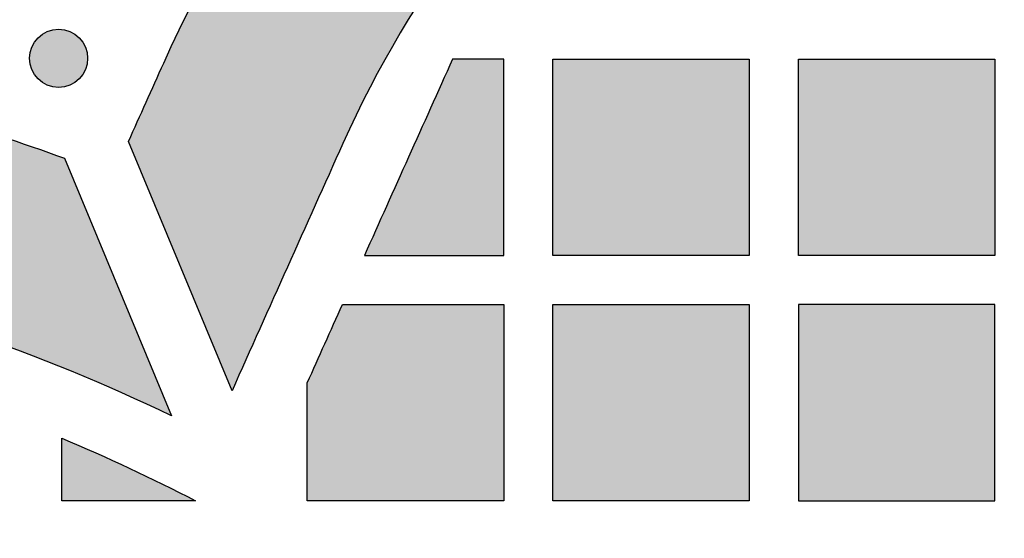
# Model space of a CAD drawing. Header units: millimetres. Extents: x -3873 to -97, y 912 to 4165.
# Tile 216 of 656: x -2970 to -2910, y 1156 to 1188. Entities that reach past the tile are written whole.
import ezdxf

# ---------------------------------------------------------------- set-up
doc = ezdxf.new("R2010")
doc.units = ezdxf.units.MM
doc.layers.add('pattern', color=7, linetype='Continuous', true_color=0x000000)

msp = doc.modelspace()

# ---------------------------------------------------------------- hatches: boundary and pattern name
at = {"layer": 'pattern'}
for points in [[(-2857.33, 1201.912), (-2871.281, 1200.274), (-2871.839, 1200.877), (-2872.408, 1201.473), (-2872.989, 1202.059), (-2873.582, 1202.636), (-2874.185, 1203.204), (-2874.8, 1203.762), (-2875.426, 1204.31), (-2876.061, 1204.847), (-2876.708, 1205.374), (-2877.364, 1205.89), (-2878.03, 1206.394), (-2878.705, 1206.887), (-2879.39, 1207.369), (-2880.083, 1207.838), (-2880.784, 1208.295), (-2881.494, 1208.739), (-2882.212, 1209.171), (-2882.937, 1209.589), (-2883.669, 1209.995), (-2884.408, 1210.387), (-2885.154, 1210.766), (-2885.905, 1211.131), (-2886.662, 1211.482), (-2887.424, 1211.82), (-2888.192, 1212.143), (-2888.963, 1212.453), (-2889.739, 1212.748), (-2890.519, 1213.029), (-2891.302, 1213.296), (-2892.088, 1213.548), (-2892.876, 1213.786), (-2893.667, 1214.01), (-2894.881, 1214.321), (-2896.109, 1214.593), (-2897.35, 1214.825), (-2898.601, 1215.017), (-2899.86, 1215.168), (-2901.125, 1215.277), (-2902.395, 1215.345), (-2903.667, 1215.37), (-2904.94, 1215.354), (-2906.21, 1215.295), (-2907.476, 1215.195), (-2908.737, 1215.052), (-2909.989, 1214.869), (-2911.231, 1214.646), (-2912.461, 1214.382), (-2913.677, 1214.08), (-2914.912, 1213.733), (-2916.14, 1213.352), (-2917.361, 1212.936), (-2918.571, 1212.486), (-2919.771, 1212.002), (-2920.958, 1211.484), (-2922.131, 1210.933), (-2923.289, 1210.35), (-2924.43, 1209.735), (-2925.554, 1209.089), (-2926.658, 1208.412), (-2927.742, 1207.706), (-2928.804, 1206.972), (-2929.844, 1206.21), (-2930.86, 1205.421), (-2931.852, 1204.607), (-2933.277, 1203.37), (-2934.671, 1202.09), (-2936.031, 1200.769), (-2937.357, 1199.408), (-2938.646, 1198.007), (-2939.897, 1196.57), (-2941.108, 1195.096), (-2942.277, 1193.589), (-2943.404, 1192.049), (-2944.486, 1190.479), (-2945.523, 1188.88), (-2946.514, 1187.255), (-2947.457, 1185.605), (-2948.352, 1183.932), (-2949.198, 1182.24), (-2949.994, 1180.529), (-2956.768, 1165.41), (-2963.089, 1180.654), (-2960.943, 1185.44), (-2960.006, 1187.454), (-2959.011, 1189.446), (-2957.958, 1191.414), (-2956.848, 1193.355), (-2955.682, 1195.268), (-2954.461, 1197.15), (-2953.187, 1198.998), (-2951.862, 1200.81), (-2950.485, 1202.584), (-2949.06, 1204.318), (-2947.588, 1206.01), (-2946.071, 1207.658), (-2944.511, 1209.261), (-2942.909, 1210.816), (-2941.269, 1212.322), (-2939.592, 1213.778), (-2938.346, 1214.8), (-2937.07, 1215.79), (-2935.764, 1216.748), (-2934.429, 1217.67), (-2933.067, 1218.557), (-2931.68, 1219.407), (-2930.269, 1220.219), (-2928.835, 1220.991), (-2927.381, 1221.724), (-2925.907, 1222.416), (-2924.416, 1223.066), (-2922.909, 1223.675), (-2921.388, 1224.24), (-2919.855, 1224.763), (-2918.312, 1225.242), (-2916.761, 1225.677), (-2915.165, 1226.074), (-2913.551, 1226.419), (-2911.921, 1226.713), (-2910.278, 1226.953), (-2908.624, 1227.14), (-2906.962, 1227.272), (-2905.295, 1227.349), (-2903.625, 1227.37), (-2901.956, 1227.337), (-2900.29, 1227.248), (-2898.629, 1227.105), (-2896.976, 1226.907), (-2895.335, 1226.655), (-2893.707, 1226.35), (-2892.095, 1225.993), (-2890.502, 1225.585), (-2889.275, 1225.235), (-2888.052, 1224.858), (-2886.832, 1224.452), (-2885.619, 1224.019), (-2884.411, 1223.557), (-2883.21, 1223.068), (-2882.018, 1222.552), (-2880.835, 1222.008), (-2879.662, 1221.436), (-2878.499, 1220.838), (-2877.349, 1220.214), (-2876.211, 1219.563), (-2875.087, 1218.886), (-2873.978, 1218.184), (-2872.884, 1217.457), (-2871.806, 1216.706), (-2870.745, 1215.931), (-2869.701, 1215.133), (-2868.677, 1214.312), (-2867.672, 1213.469), (-2866.686, 1212.604), (-2865.721, 1211.719), (-2864.778, 1210.815), (-2863.856, 1209.891), (-2862.957, 1208.949), (-2862.081, 1207.989), (-2861.228, 1207.013), (-2860.399, 1206.021), (-2859.595, 1205.014), (-2858.815, 1203.993), (-2858.06, 1202.959)], [(-2968.617, 1184.477), (-2968.589, 1184.45), (-2968.56, 1184.422), (-2968.53, 1184.396), (-2968.499, 1184.369), (-2968.467, 1184.344), (-2968.435, 1184.318), (-2968.402, 1184.294), (-2968.368, 1184.27), (-2968.333, 1184.246), (-2968.297, 1184.224), (-2968.26, 1184.202), (-2968.223, 1184.18), (-2968.185, 1184.16), (-2968.146, 1184.14), (-2968.107, 1184.121), (-2968.067, 1184.103), (-2968.026, 1184.086), (-2967.985, 1184.07), (-2967.943, 1184.055), (-2967.9, 1184.041), (-2967.857, 1184.028), (-2967.814, 1184.016), (-2967.77, 1184.005), (-2967.726, 1183.995), (-2967.681, 1183.986), (-2967.636, 1183.979), (-2967.591, 1183.972), (-2967.545, 1183.967), (-2967.5, 1183.963), (-2967.454, 1183.96), (-2967.408, 1183.958), (-2967.362, 1183.957), (-2967.316, 1183.958), (-2967.27, 1183.96), (-2967.225, 1183.963), (-2967.179, 1183.967), (-2967.134, 1183.972), (-2967.088, 1183.979), (-2967.043, 1183.986), (-2966.999, 1183.995), (-2966.954, 1184.005), (-2966.91, 1184.016), (-2966.867, 1184.028), (-2966.824, 1184.041), (-2966.782, 1184.055), (-2966.74, 1184.07), (-2966.698, 1184.086), (-2966.658, 1184.104), (-2966.617, 1184.121), (-2966.578, 1184.14), (-2966.539, 1184.16), (-2966.501, 1184.18), (-2966.464, 1184.202), (-2966.428, 1184.224), (-2966.392, 1184.246), (-2966.357, 1184.27), (-2966.323, 1184.294), (-2966.289, 1184.319), (-2966.257, 1184.344), (-2966.225, 1184.37), (-2966.195, 1184.396), (-2966.165, 1184.423), (-2966.136, 1184.45), (-2966.108, 1184.477), (-2966.08, 1184.505), (-2966.053, 1184.534), (-2966.026, 1184.564), (-2966, 1184.595), (-2965.974, 1184.627), (-2965.949, 1184.659), (-2965.924, 1184.692), (-2965.9, 1184.727), (-2965.877, 1184.761), (-2965.854, 1184.797), (-2965.832, 1184.834), (-2965.811, 1184.871), (-2965.79, 1184.909), (-2965.771, 1184.948), (-2965.752, 1184.987), (-2965.734, 1185.027), (-2965.717, 1185.068), (-2965.701, 1185.109), (-2965.686, 1185.151), (-2965.672, 1185.194), (-2965.659, 1185.237), (-2965.647, 1185.28), (-2965.636, 1185.324), (-2965.626, 1185.368), (-2965.617, 1185.413), (-2965.609, 1185.458), (-2965.603, 1185.503), (-2965.598, 1185.549), (-2965.593, 1185.594), (-2965.59, 1185.64), (-2965.589, 1185.686), (-2965.588, 1185.732), (-2965.589, 1185.778), (-2965.59, 1185.824), (-2965.593, 1185.87), (-2965.598, 1185.915), (-2965.603, 1185.961), (-2965.609, 1186.006), (-2965.617, 1186.051), (-2965.626, 1186.096), (-2965.636, 1186.14), (-2965.647, 1186.184), (-2965.659, 1186.227), (-2965.672, 1186.27), (-2965.686, 1186.313), (-2965.701, 1186.355), (-2965.717, 1186.396), (-2965.734, 1186.437), (-2965.752, 1186.477), (-2965.771, 1186.516), (-2965.791, 1186.555), (-2965.811, 1186.593), (-2965.832, 1186.63), (-2965.854, 1186.667), (-2965.877, 1186.702), (-2965.9, 1186.737), (-2965.925, 1186.771), (-2965.949, 1186.805), (-2965.974, 1186.837), (-2966, 1186.869), (-2966.026, 1186.899), (-2966.053, 1186.929), (-2966.08, 1186.958), (-2966.108, 1186.987), (-2966.136, 1187.014), (-2966.165, 1187.041), (-2966.195, 1187.068), (-2966.226, 1187.094), (-2966.257, 1187.12), (-2966.29, 1187.145), (-2966.323, 1187.17), (-2966.357, 1187.194), (-2966.392, 1187.217), (-2966.428, 1187.24), (-2966.464, 1187.262), (-2966.502, 1187.283), (-2966.54, 1187.304), (-2966.578, 1187.323), (-2966.618, 1187.342), (-2966.658, 1187.36), (-2966.699, 1187.377), (-2966.74, 1187.393), (-2966.782, 1187.408), (-2966.824, 1187.423), (-2966.867, 1187.436), (-2966.911, 1187.448), (-2966.955, 1187.459), (-2966.999, 1187.468), (-2967.044, 1187.477), (-2967.089, 1187.485), (-2967.134, 1187.491), (-2967.179, 1187.497), (-2967.225, 1187.501), (-2967.271, 1187.504), (-2967.317, 1187.505), (-2967.363, 1187.506), (-2967.408, 1187.505), (-2967.454, 1187.504), (-2967.5, 1187.501), (-2967.546, 1187.497), (-2967.591, 1187.491), (-2967.636, 1187.485), (-2967.681, 1187.477), (-2967.726, 1187.468), (-2967.77, 1187.459), (-2967.814, 1187.448), (-2967.858, 1187.436), (-2967.901, 1187.422), (-2967.943, 1187.408), (-2967.985, 1187.393), (-2968.026, 1187.377), (-2968.067, 1187.36), (-2968.107, 1187.342), (-2968.147, 1187.323), (-2968.185, 1187.304), (-2968.223, 1187.283), (-2968.261, 1187.262), (-2968.297, 1187.24), (-2968.333, 1187.217), (-2968.368, 1187.194), (-2968.402, 1187.17), (-2968.435, 1187.145), (-2968.468, 1187.12), (-2968.499, 1187.094), (-2968.53, 1187.068), (-2968.56, 1187.041), (-2968.589, 1187.014), (-2968.617, 1186.986), (-2968.645, 1186.958), (-2968.672, 1186.929), (-2968.698, 1186.899), (-2968.725, 1186.868), (-2968.75, 1186.837), (-2968.776, 1186.804), (-2968.8, 1186.771), (-2968.824, 1186.737), (-2968.848, 1186.702), (-2968.871, 1186.666), (-2968.893, 1186.63), (-2968.914, 1186.593), (-2968.934, 1186.555), (-2968.954, 1186.516), (-2968.973, 1186.476), (-2968.991, 1186.436), (-2969.008, 1186.396), (-2969.024, 1186.354), (-2969.039, 1186.312), (-2969.053, 1186.27), (-2969.066, 1186.227), (-2969.078, 1186.183), (-2969.089, 1186.14), (-2969.099, 1186.095), (-2969.108, 1186.051), (-2969.115, 1186.006), (-2969.122, 1185.96), (-2969.127, 1185.915), (-2969.131, 1185.869), (-2969.134, 1185.823), (-2969.136, 1185.778), (-2969.137, 1185.732), (-2969.136, 1185.686), (-2969.134, 1185.64), (-2969.131, 1185.594), (-2969.127, 1185.548), (-2969.122, 1185.503), (-2969.115, 1185.458), (-2969.108, 1185.413), (-2969.099, 1185.368), (-2969.089, 1185.324), (-2969.078, 1185.28), (-2969.066, 1185.236), (-2969.053, 1185.193), (-2969.039, 1185.151), (-2969.024, 1185.109), (-2969.008, 1185.068), (-2968.991, 1185.027), (-2968.973, 1184.987), (-2968.954, 1184.947), (-2968.934, 1184.909), (-2968.914, 1184.871), (-2968.892, 1184.833), (-2968.87, 1184.797), (-2968.848, 1184.761), (-2968.824, 1184.726), (-2968.8, 1184.692), (-2968.776, 1184.659), (-2968.75, 1184.626), (-2968.725, 1184.595), (-2968.698, 1184.564), (-2968.672, 1184.534), (-2968.644, 1184.505)], [(-3033.158, 1161.811), (-3033.647, 1161.314), (-3034.127, 1160.807), (-3034.599, 1160.292), (-3035.061, 1159.767), (-3035.515, 1159.234), (-3035.959, 1158.693), (-3036.393, 1158.144), (-3036.818, 1157.587), (-3037.233, 1157.022), (-3037.637, 1156.45), (-3038.031, 1155.872), (-3038.415, 1155.286), (-3038.788, 1154.695), (-3039.149, 1154.097), (-3039.5, 1153.493), (-3039.84, 1152.884), (-3040.405, 1151.815), (-3040.944, 1150.729), (-3041.455, 1149.627), (-3041.937, 1148.509), (-3042.39, 1147.378), (-3042.814, 1146.234), (-3043.207, 1145.078), (-3043.57, 1143.912), (-3043.902, 1142.737), (-3044.203, 1141.554), (-3044.471, 1140.364), (-3044.708, 1139.168), (-3044.913, 1137.969), (-3045.086, 1136.766), (-3045.227, 1135.562), (-3045.336, 1134.358), (-3045.422, 1133.105), (-3045.484, 1131.849), (-3045.523, 1130.591), (-3045.539, 1129.331), (-3045.532, 1128.07), (-3045.501, 1126.809), (-3045.447, 1125.549), (-3045.37, 1124.289), (-3045.27, 1123.031), (-3045.146, 1121.775), (-3044.999, 1120.523), (-3044.83, 1119.274), (-3044.637, 1118.029), (-3044.422, 1116.788), (-3044.184, 1115.554), (-3043.924, 1114.325), (-3043.156, 1111.079), (-3042.295, 1107.852), (-3041.34, 1104.648), (-3040.294, 1101.472), (-3039.158, 1098.327), (-3037.932, 1095.218), (-3036.619, 1092.147), (-3035.22, 1089.119), (-3050.959, 1095.642), (-3052.325, 1099.604), (-3053.562, 1103.61), (-3054.667, 1107.654), (-3055.64, 1111.73), (-3055.946, 1113.175), (-3056.225, 1114.626), (-3056.479, 1116.085), (-3056.705, 1117.548), (-3056.905, 1119.017), (-3057.077, 1120.49), (-3057.222, 1121.966), (-3057.34, 1123.445), (-3057.431, 1124.926), (-3057.494, 1126.408), (-3057.53, 1127.89), (-3057.539, 1129.372), (-3057.52, 1130.853), (-3057.474, 1132.333), (-3057.401, 1133.809), (-3057.301, 1135.282), (-3057.163, 1136.801), (-3056.986, 1138.318), (-3056.768, 1139.834), (-3056.509, 1141.346), (-3056.21, 1142.853), (-3055.872, 1144.353), (-3055.493, 1145.844), (-3055.075, 1147.326), (-3054.617, 1148.795), (-3054.121, 1150.252), (-3053.587, 1151.694), (-3053.016, 1153.12), (-3052.408, 1154.528), (-3051.764, 1155.918), (-3051.085, 1157.287), (-3050.372, 1158.634), (-3049.929, 1159.43), (-3049.471, 1160.218), (-3048.998, 1160.999), (-3048.511, 1161.772), (-3048.01, 1162.537), (-3047.495, 1163.293), (-3046.967, 1164.04), (-3046.425, 1164.777), (-3045.87, 1165.505), (-3045.303, 1166.222), (-3044.723, 1166.929), (-3044.13, 1167.625), (-3043.526, 1168.311), (-3042.91, 1168.984), (-3042.282, 1169.646), (-3041.644, 1170.296), (-3040.994, 1170.934), (-3040.332, 1171.562), (-3039.659, 1172.178), (-3038.974, 1172.783), (-3038.278, 1173.375), (-3037.571, 1173.955), (-3036.853, 1174.523), (-3036.126, 1175.078), (-3035.389, 1175.62), (-3034.642, 1176.148), (-3033.886, 1176.663), (-3033.121, 1177.164), (-3032.348, 1177.651), (-3031.567, 1178.124), (-3030.779, 1178.583), (-3029.983, 1179.026), (-3028.636, 1179.739), (-3027.267, 1180.418), (-3025.878, 1181.062), (-3024.47, 1181.671), (-3023.044, 1182.242), (-3021.602, 1182.777), (-3020.145, 1183.273), (-3018.676, 1183.73), (-3017.194, 1184.149), (-3015.703, 1184.528), (-3014.203, 1184.867), (-3012.696, 1185.166), (-3011.184, 1185.424), (-3009.669, 1185.643), (-3008.151, 1185.821), (-3006.633, 1185.958), (-3005.16, 1186.059), (-3003.683, 1186.132), (-3002.204, 1186.179), (-3000.723, 1186.198), (-2999.241, 1186.189), (-2997.758, 1186.154), (-2996.276, 1186.091), (-2994.796, 1186), (-2993.317, 1185.882), (-2991.84, 1185.737), (-2990.367, 1185.565), (-2988.899, 1185.366), (-2987.435, 1185.139), (-2985.977, 1184.887), (-2984.525, 1184.607), (-2983.081, 1184.301), (-2979.004, 1183.329), (-2974.96, 1182.225), (-2970.954, 1180.989), (-2966.992, 1179.624), (-2960.466, 1163.885), (-2963.494, 1165.283), (-2966.565, 1166.596), (-2969.675, 1167.821), (-2972.82, 1168.958), (-2975.996, 1170.003), (-2979.2, 1170.957), (-2982.427, 1171.818), (-2985.673, 1172.585), (-2986.902, 1172.845), (-2988.137, 1173.083), (-2989.377, 1173.298), (-2990.622, 1173.49), (-2991.871, 1173.66), (-2993.124, 1173.806), (-2994.38, 1173.93), (-2995.638, 1174.03), (-2996.897, 1174.107), (-2998.158, 1174.16), (-2999.419, 1174.191), (-3000.68, 1174.198), (-3001.939, 1174.182), (-3003.197, 1174.142), (-3004.453, 1174.08), (-3005.706, 1173.994), (-3006.911, 1173.885), (-3008.115, 1173.744), (-3009.317, 1173.571), (-3010.517, 1173.365), (-3011.712, 1173.128), (-3012.902, 1172.859), (-3014.085, 1172.559), (-3015.261, 1172.227), (-3016.427, 1171.864), (-3017.582, 1171.47), (-3018.726, 1171.046), (-3019.857, 1170.592), (-3020.975, 1170.11), (-3022.077, 1169.599), (-3023.163, 1169.06), (-3024.232, 1168.495), (-3024.841, 1168.155), (-3025.444, 1167.804), (-3026.042, 1167.442), (-3026.634, 1167.069), (-3027.219, 1166.686), (-3027.798, 1166.292), (-3028.369, 1165.887), (-3028.934, 1165.472), (-3029.491, 1165.047), (-3030.04, 1164.613), (-3030.581, 1164.169), (-3031.114, 1163.715), (-3031.638, 1163.252), (-3032.154, 1162.78), (-3032.661, 1162.3)], [(-2943.297, 1185.683), (-2948.68, 1173.683), (-2940.17, 1173.683), (-2940.171, 1185.683)], [(-2925.171, 1185.684), (-2925.17, 1173.684), (-2937.17, 1173.684), (-2937.171, 1185.683)], [(-2910.171, 1185.686), (-2910.17, 1173.686), (-2922.17, 1173.685), (-2922.171, 1185.685)], [(-2952.169, 1165.893), (-2950.025, 1170.682), (-2940.17, 1170.683), (-2940.169, 1158.683), (-2952.169, 1158.682)], [(-2925.17, 1170.684), (-2925.169, 1158.685), (-2937.169, 1158.684), (-2937.17, 1170.683)], [(-2910.17, 1170.686), (-2922.17, 1170.685), (-2922.169, 1158.685), (-2910.169, 1158.686)], [(-2967.169, 1162.515), (-2965.097, 1161.619), (-2963.044, 1160.681), (-2961.01, 1159.701), (-2958.996, 1158.682), (-2967.169, 1158.681)]]:
    msp.add_hatch(color=256, dxfattribs=at).paths.add_polyline_path(points, flags=0)

# ---------------------------------------------------------------- linework, layer by layer
for p, q in [((-2956.768, 1165.41), (-2963.089, 1180.654)), ((-2966.992, 1179.624), (-2960.466, 1163.885))]:
    msp.add_line(p, q, dxfattribs=at)
for points in [[(-2948.68, 1173.683), (-2940.17, 1173.683), (-2940.171, 1185.683), (-2943.297, 1185.683)], [(-2950.025, 1170.682), (-2940.17, 1170.683), (-2940.169, 1158.683), (-2952.169, 1158.682), (-2952.169, 1165.893)], [(-2958.996, 1158.682), (-2967.169, 1158.681), (-2967.169, 1162.515)]]:
    msp.add_lwpolyline(points, dxfattribs=at)
for points in [[(-2925.171, 1185.684), (-2925.17, 1173.684), (-2937.17, 1173.684), (-2937.171, 1185.683)], [(-2910.171, 1185.686), (-2910.17, 1173.686), (-2922.17, 1173.685), (-2922.171, 1185.685)], [(-2925.17, 1170.684), (-2925.169, 1158.685), (-2937.169, 1158.684), (-2937.17, 1170.683)], [(-2910.17, 1170.686), (-2922.17, 1170.685), (-2922.169, 1158.685), (-2910.169, 1158.686)]]:
    msp.add_lwpolyline(points, close=True, dxfattribs=at)
msp.add_circle((-2967.362, 1185.732), 1.774, dxfattribs=at)
at = {"layer": 'pattern', "extrusion": (0, 0, -1)}
for centre, radius, start, end in [((2888.095, 1152.765), 79.841, 24.15843, 49.83464), ((-16171.642, -7396.395), 20969.113, 24.1440736, 24.1584047), ((3010.878, 1058.685), 128.655, 102.47776, 109.94482), ((-16171.825, -7396.477), 20953.313, 24.1194546, 24.1338026), ((3010.878, 1058.685), 112.655, 112.82948, 117.42204)]:
    msp.add_arc(centre, radius, start, end, dxfattribs=at)
at = {"layer": 'pattern'}
for centre, radius, start, end in [((-2888.095, 1152.765), 67.841, 130.16536, 155.84157), ((16171.825, -7396.477), 20953.313, 155.8212414, 155.8572064), ((16171.806, -7396.468), 20957.293, 155.8415954, 155.8868884), ((-3010.878, 1058.685), 116.655, 64.39607, 77.52224)]:
    msp.add_arc(centre, radius, start, end, dxfattribs=at)
for points, weights in [([(-2857.297, 1197.875), (-2894.155, 1130.851), (-2948.165, 1076.832)], [1, 0.990039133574, 1]), ([(-2956.651, 1085.316), (-2906.95, 1135.026), (-2872.023, 1196.146)], [1, 0.991158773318, 1])]:
    msp.add_rational_spline(points, weights, degree=2, dxfattribs=at)

doc.saveas('drawing.dxf')
